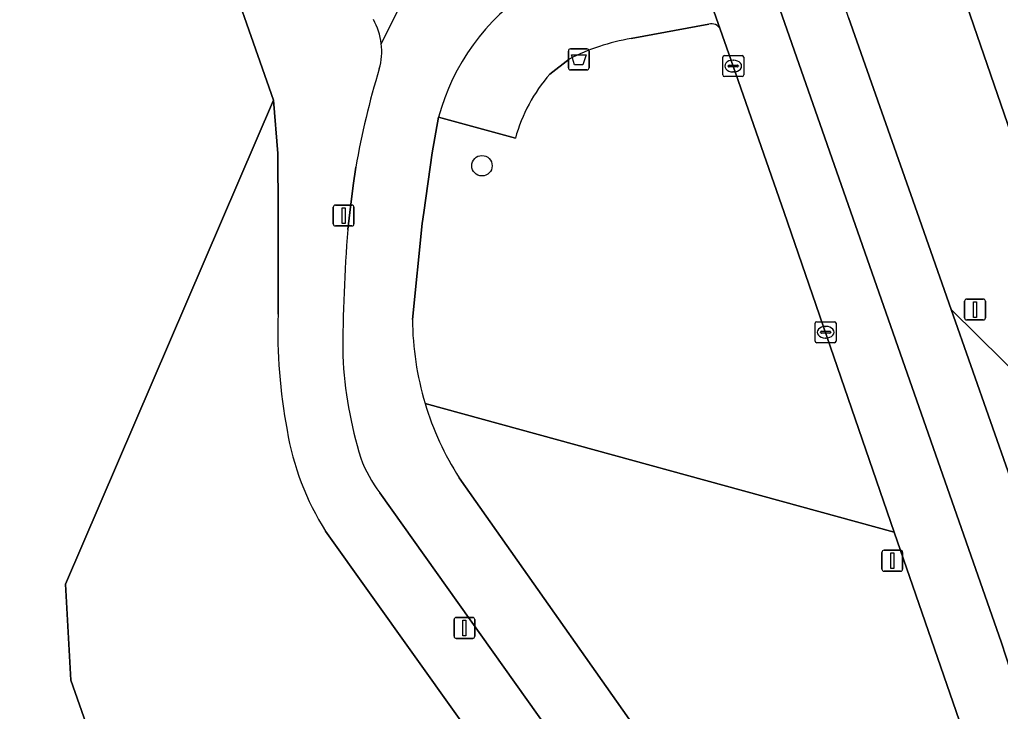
# Model space of a CAD drawing. Extents: x 159817 to 160765, y 380688 to 381638.
# Drawn here: x 160506.97 to 160553.87, y 381476.15 to 381509.22 of the extents above; entities that cross this region are included whole.
import ezdxf

# ---------------------------------------------------------------- set-up
doc = ezdxf.new("R2010")
doc.units = 0
for name, color, linetype in [('IMGEO_Afvalbak', 7, 'Continuous'), ('IMGEO_Berm_groen', 7, 'Continuous'), ('IMGEO_Boom', 7, 'Continuous'), ('IMGEO_Erf', 7, 'Continuous'), ('IMGEO_Fietspad_gesloten', 7, 'Continuous'), ('IMGEO_Groenvoorziening', 7, 'Continuous'), ('IMGEO_Kolk', 7, 'Continuous'), ('IMGEO_Lichtmast', 7, 'Continuous'), ('IMGEO_Rijbaan_regionaal_gesloten', 7, 'Continuous'), ('IMGEO_Verkeersbordpaal', 7, 'Continuous'), ('IMGEO_Voetpad_open', 7, 'Continuous')]:
    doc.layers.add(name, color=color, linetype=linetype)

msp = doc.modelspace()

# ---------------------------------------------------------------- linework, layer by layer
at = {"layer": 'IMGEO_Afvalbak'}
for p, q in [((160533.214, 381506.922), (160533.214, 381507.722)), ((160533.214, 381507.722), (160533.214, 381506.922)), ((160533.314, 381507.822), (160534.104, 381507.822)), ((160534.104, 381507.822), (160533.314, 381507.822)), ((160534.204, 381507.722), (160534.204, 381506.922)), ((160534.204, 381506.922), (160534.204, 381507.722)), ((160534.104, 381506.822), (160533.314, 381506.822)), ((160533.314, 381506.822), (160534.104, 381506.822))]:
    msp.add_line(p, q, dxfattribs=at)
msp.add_lwpolyline([(160533.357, 381507.536), (160534.061, 381507.536), (160533.912, 381507.066), (160533.506, 381507.066), (160533.357, 381507.536)], dxfattribs=at)
for centre, start, end in [((160533.314, 381507.722), 90, 180), ((160533.314, 381507.722), 90, 180), ((160534.104, 381507.722), 0, 90), ((160534.104, 381507.722), 360, 90), ((160533.314, 381506.922), 180, 270), ((160533.314, 381506.922), 180, 270), ((160534.104, 381506.922), 270, 0), ((160534.104, 381506.922), 270, 0)]:
    msp.add_arc(centre, 0.1, start, end, dxfattribs=at)
at = {"layer": 'IMGEO_Berm_groen'}
for points in [[(160555.684, 381500), (160552.11, 381510.38)], [(160539.933, 381509.01), (160536.219, 381508.321)], [(160546.61, 381509.322), (160549.886, 381500), (160551.516, 381495.361), (160560.243, 381486.76), (160555.684, 381500)], [(160541.1, 381507.004), (160540.481, 381508.765)], [(160533.248, 381507.339), (160532.33, 381506.623)], [(160526.362, 381490.877), (160548.801, 381484.72), (160543.536, 381500), (160541.1, 381507.004)], [(160530.68, 381503.557), (160527.011, 381504.56), (160526.706, 381502.849), (160526.3, 381500), (160526.225, 381499.475), (160525.757, 381494.884)], [(160563.567, 381477.108), (160560.243, 381486.76), (160551.516, 381495.361), (160556.218, 381481.978)], [(160552.201, 381474.854), (160548.801, 381484.72), (160526.362, 381490.877)], [(160527.988, 381487.321), (160549.196, 381457.23)]]:
    msp.add_lwpolyline(points, dxfattribs=at)
for centre, radius, start, end in [((160540.064, 381508.568), 0.461, 25.3103, 106.5128), ((160537.967, 381498.047), 10.421, 99.6558, 116.9246), ((160538.212, 381501.48), 7.813, 138.8385, 164.5867), ((160540.073, 381494.996), 14.316, 180.4494, 196.7225), ((160540.061, 381494.991), 14.304, 196.7167, 212.4283)]:
    msp.add_arc(centre, radius, start, end, dxfattribs=at)
at = {"layer": 'IMGEO_Boom'}
msp.add_circle((160529.082, 381502.239), 0.489, dxfattribs=at)
at = {"layer": 'IMGEO_Erf'}
for points in [[(160509.414, 381477.646), (160509.167, 381482.231), (160519.111, 381505.366), (160516.22, 381513.607)], [(160492.287, 381442.441), (160500, 381442.293), (160522.002, 381441.87), (160509.414, 381477.646)]]:
    msp.add_lwpolyline(points, dxfattribs=at)
at = {"layer": 'IMGEO_Fietspad_gesloten'}
for points in [[(160524.266, 381508.075), (160526.117, 381511.773), (160525.639, 381511.61)], [(160526.117, 381511.773), (160524.266, 381508.075)], [(160525.757, 381494.884), (160526.225, 381499.475), (160526.3, 381500), (160526.706, 381502.849), (160527.011, 381504.56)], [(160523.049, 381502.172), (160522.924, 381501.296), (160522.768, 381500), (160522.67, 381499.183)], [(160549.196, 381457.23), (160527.988, 381487.321)], [(160524.197, 381486.596), (160546.313, 381455.518)]]:
    msp.add_lwpolyline(points, dxfattribs=at)
for centre, radius, start, end in [((160537.206, 381501.833), 10.553, 123.1174, 165.0254), ((160521.212, 381507.713), 3.076, 6.7618, 29.4492), ((160521.22, 381507.706), 3.068, 344.1737, 6.9126), ((160561.102, 381495.557), 38.624, 162.9693, 170.138), ((160593.562, 381493.342), 71.133, 175.28956, 180.1535), ((160540.073, 381494.996), 14.316, 180.4494, 196.7225), ((160542.098, 381494.069), 19.69, 182.6731, 197.1691), ((160540.061, 381494.991), 14.304, 196.7167, 212.4283), ((160529.59, 381490.634), 6.737, 200.6607, 216.8257)]:
    msp.add_arc(centre, radius, start, end, dxfattribs=at)
at = {"layer": 'IMGEO_Groenvoorziening'}
for points in [[(160519.335, 381495.135), (160519.332, 381500), (160519.321, 381502.818), (160519.111, 381505.366), (160509.167, 381482.231), (160509.414, 381477.646), (160522.002, 381441.87), (160542.166, 381441.483)], [(160542.563, 381455.401), (160521.603, 381484.759)]]:
    msp.add_lwpolyline(points, dxfattribs=at)
for centre, radius, start, end in [((160544.787, 381494.302), 25.466, 178.1258, 190.6495), ((160532.922, 381491.842), 13.353, 189.6817, 212.0341)]:
    msp.add_arc(centre, radius, start, end, dxfattribs=at)
at = {"layer": 'IMGEO_Kolk'}
for p, q in [((160540.599, 381506.578), (160540.599, 381507.43)), ((160540.674, 381507.504), (160541.526, 381507.504)), ((160541.087, 381507.284), (160541.112, 381507.284)), ((160541.6, 381507.43), (160541.6, 381506.578)), ((160540.858, 381506.998), (160540.858, 381507.01)), ((160541.296, 381506.961), (160540.898, 381506.961)), ((160540.901, 381507.047), (160541.299, 381507.047)), ((160541.11, 381506.724), (160541.085, 381506.724)), ((160541.342, 381507.01), (160541.342, 381506.998)), ((160541.526, 381506.504), (160540.674, 381506.504)), ((160545.017, 381493.853), (160545.017, 381494.705)), ((160545.092, 381494.779), (160545.944, 381494.779)), ((160545.505, 381494.559), (160545.53, 381494.559)), ((160546.018, 381494.705), (160546.018, 381493.853)), ((160545.276, 381494.273), (160545.276, 381494.285)), ((160545.714, 381494.236), (160545.316, 381494.236)), ((160545.319, 381494.322), (160545.717, 381494.322)), ((160545.528, 381493.999), (160545.503, 381493.999)), ((160545.76, 381494.285), (160545.76, 381494.273)), ((160545.944, 381493.779), (160545.092, 381493.779))]:
    msp.add_line(p, q, dxfattribs=at)
for points in [[(160540.599, 381506.578), (160540.599, 381507.43)], [(160540.674, 381507.504), (160541.526, 381507.504)], [(160541.6, 381507.43), (160541.6, 381506.578)], [(160541.526, 381506.504), (160540.674, 381506.504)], [(160545.017, 381493.853), (160545.017, 381494.705)], [(160545.092, 381494.779), (160545.944, 381494.779)], [(160546.018, 381494.705), (160546.018, 381493.853)], [(160545.944, 381493.779), (160545.092, 381493.779)]]:
    msp.add_lwpolyline(points, dxfattribs=at)
for centre, radius, start, end in [((160540.676, 381507.428), 0.0765, 91.552, 178.448), ((160540.676, 381507.428), 0.0765, 91.552, 178.448), ((160541.524, 381507.428), 0.0765, 1.552, 88.448), ((160541.524, 381507.428), 0.0765, 1.552, 88.448), ((160540.898, 381507.007), 0.0403, 85.8775, 175.7526), ((160540.895, 381506.997), 0.0366, 178.938, 274.7102), ((160541.299, 381507.004), 0.043, 264.8664, 352.4533), ((160541.303, 381507.009), 0.0386, 1.7309, 96.639), ((160540.676, 381506.58), 0.0765, 181.552, 268.448), ((160540.676, 381506.58), 0.0765, 181.552, 268.448), ((160541.524, 381506.58), 0.0765, 271.552, 358.448), ((160541.524, 381506.58), 0.0765, 271.552, 358.448), ((160545.094, 381494.703), 0.0765, 91.552, 178.448), ((160545.094, 381494.703), 0.0765, 91.552, 178.448), ((160545.942, 381494.703), 0.0765, 1.552, 88.448), ((160545.942, 381494.703), 0.0765, 1.552, 88.448), ((160545.316, 381494.282), 0.0403, 85.8775, 175.7526), ((160545.313, 381494.272), 0.0366, 178.938, 274.7102), ((160545.717, 381494.279), 0.043, 264.8664, 352.4533), ((160545.721, 381494.284), 0.0386, 1.7309, 96.639), ((160545.094, 381493.855), 0.0765, 181.552, 268.448), ((160545.094, 381493.855), 0.0765, 181.552, 268.448), ((160545.942, 381493.855), 0.0765, 271.552, 358.448), ((160545.942, 381493.855), 0.0765, 271.552, 358.448)]:
    msp.add_arc(centre, radius, start, end, dxfattribs=at)
for centre, major_axis, ratio, start_param, end_param in [((160541.086, 381507.004), (-0.387, 0.002), 0.722429, 4.712389, 7.853982), ((160541.111, 381507.004), (-0.39, 0.002), 0.717154, 1.570796, 4.712389), ((160545.504, 381494.279), (-0.387, 0.002), 0.722429, 4.712389, 7.853982), ((160545.529, 381494.279), (-0.39, 0.002), 0.717154, 1.570796, 4.712389)]:
    msp.add_ellipse(centre, major_axis=major_axis, ratio=ratio, start_param=start_param, end_param=end_param, dxfattribs=at)
at = {"layer": 'IMGEO_Lichtmast'}
for p, q in [((160521.972, 381499.458), (160521.972, 381500.258)), ((160521.972, 381500.258), (160521.972, 381499.458)), ((160522.072, 381500.358), (160522.862, 381500.358)), ((160522.862, 381500.358), (160522.072, 381500.358)), ((160522.962, 381500.258), (160522.962, 381499.458)), ((160522.962, 381499.458), (160522.962, 381500.258)), ((160522.862, 381499.358), (160522.072, 381499.358)), ((160522.072, 381499.358), (160522.862, 381499.358)), ((160548.21, 381482.95), (160548.21, 381483.75)), ((160548.21, 381483.75), (160548.21, 381482.95)), ((160548.31, 381483.85), (160549.1, 381483.85)), ((160549.1, 381483.85), (160548.31, 381483.85)), ((160549.2, 381483.75), (160549.2, 381482.95)), ((160549.2, 381482.95), (160549.2, 381483.75)), ((160549.1, 381482.85), (160548.31, 381482.85)), ((160548.31, 381482.85), (160549.1, 381482.85)), ((160527.748, 381479.74), (160527.748, 381480.54)), ((160527.748, 381480.54), (160527.748, 381479.74)), ((160527.848, 381480.64), (160528.638, 381480.64)), ((160528.638, 381480.64), (160527.848, 381480.64)), ((160528.738, 381480.54), (160528.738, 381479.74)), ((160528.738, 381479.74), (160528.738, 381480.54)), ((160528.638, 381479.64), (160527.848, 381479.64)), ((160527.848, 381479.64), (160528.638, 381479.64))]:
    msp.add_line(p, q, dxfattribs=at)
for points in [[(160522.392, 381500.233), (160522.542, 381500.233), (160522.542, 381499.483), (160522.392, 381499.483), (160522.392, 381500.233)], [(160548.63, 381483.725), (160548.78, 381483.725), (160548.78, 381482.975), (160548.63, 381482.975), (160548.63, 381483.725)], [(160528.168, 381480.515), (160528.318, 381480.515), (160528.318, 381479.765), (160528.168, 381479.765), (160528.168, 381480.515)]]:
    msp.add_lwpolyline(points, dxfattribs=at)
for centre, start, end in [((160522.072, 381500.258), 90, 180), ((160522.072, 381500.258), 90, 180), ((160522.862, 381500.258), 0, 90), ((160522.862, 381500.258), 360, 90), ((160522.072, 381499.458), 180, 270), ((160522.072, 381499.458), 180, 270), ((160522.862, 381499.458), 270, 0), ((160522.862, 381499.458), 270, 0), ((160548.31, 381483.75), 90, 180), ((160548.31, 381483.75), 90, 180), ((160549.1, 381483.75), 0, 90), ((160549.1, 381483.75), 360, 90), ((160548.31, 381482.95), 180, 270), ((160548.31, 381482.95), 180, 270), ((160549.1, 381482.95), 270, 0), ((160549.1, 381482.95), 270, 0), ((160527.848, 381480.54), 90, 180), ((160527.848, 381480.54), 90, 180), ((160528.638, 381480.54), 0, 90), ((160528.638, 381480.54), 360, 90), ((160527.848, 381479.74), 180, 270), ((160527.848, 381479.74), 180, 270), ((160528.638, 381479.74), 270, 0), ((160528.638, 381479.74), 270, 0)]:
    msp.add_arc(centre, 0.1, start, end, dxfattribs=at)
at = {"layer": 'IMGEO_Rijbaan_regionaal_gesloten'}
for points in [[(160553.886, 381514.584), (160550.819, 381514.148), (160552.11, 381510.38), (160555.684, 381500), (160560.243, 381486.76), (160563.567, 381477.108)], [(160556.218, 381481.978), (160551.516, 381495.361), (160549.886, 381500), (160546.61, 381509.322), (160545.221, 381513.364), (160542.207, 381512.934), (160553.927, 381479.42), (160555.787, 381473.689), (160557.943, 381466.212), (160558.973, 381462.361), (160559.957, 381458.401), (160561.633, 381450.766), (160562.395, 381446.923), (160563.044, 381442.966), (160563.672, 381439.14), (160564.246, 381435.25), (160564.819, 381431.36)], [(160542.207, 381512.934), (160539.169, 381512.5), (160540.481, 381508.765), (160541.1, 381507.004), (160543.536, 381500), (160548.801, 381484.72), (160552.201, 381474.854)], [(160564.985, 381378.219), (160565.696, 381385.754), (160566.526, 381402.451), (160565.893, 381419.508), (160565.57, 381423.498), (160565.2, 381427.376), (160564.819, 381431.36), (160564.246, 381435.25), (160563.672, 381439.14), (160563.044, 381442.966), (160562.395, 381446.923), (160561.633, 381450.766), (160559.957, 381458.401), (160558.973, 381462.361), (160557.943, 381466.212), (160555.787, 381473.689), (160553.927, 381479.42), (160542.207, 381512.934)]]:
    msp.add_lwpolyline(points, dxfattribs=at)
at = {"layer": 'IMGEO_Verkeersbordpaal'}
for p, q in [((160552.264, 381495.864), (160553.054, 381495.864)), ((160553.054, 381495.864), (160552.264, 381495.864)), ((160552.164, 381494.964), (160552.164, 381495.764)), ((160552.164, 381495.764), (160552.164, 381494.964)), ((160553.154, 381495.764), (160553.154, 381494.964)), ((160553.154, 381494.964), (160553.154, 381495.764)), ((160553.054, 381494.864), (160552.264, 381494.864)), ((160552.264, 381494.864), (160553.054, 381494.864))]:
    msp.add_line(p, q, dxfattribs=at)
msp.add_lwpolyline([(160552.584, 381495.739), (160552.734, 381495.739), (160552.734, 381494.989), (160552.584, 381494.989), (160552.584, 381495.739)], dxfattribs=at)
for centre, start, end in [((160552.264, 381495.764), 90, 180), ((160552.264, 381495.764), 90, 180), ((160553.054, 381495.764), 0, 90), ((160553.054, 381495.764), 360, 90), ((160552.264, 381494.964), 180, 270), ((160552.264, 381494.964), 180, 270), ((160553.054, 381494.964), 270, 0), ((160553.054, 381494.964), 270, 0)]:
    msp.add_arc(centre, 0.1, start, end, dxfattribs=at)
at = {"layer": 'IMGEO_Voetpad_open'}
for points in [[(160517.739, 381518.129), (160516.22, 381513.607), (160519.111, 381505.366), (160519.321, 381502.818), (160519.332, 381500), (160519.335, 381495.135)], [(160540.481, 381508.765), (160539.169, 381512.5), (160535.236, 381511.963)], [(160536.219, 381508.321), (160539.933, 381509.01)], [(160532.33, 381506.623), (160533.248, 381507.339)], [(160527.011, 381504.56), (160530.68, 381503.557)], [(160522.67, 381499.183), (160522.768, 381500), (160522.924, 381501.296), (160523.049, 381502.172)], [(160546.313, 381455.518), (160524.197, 381486.596)], [(160521.603, 381484.759), (160542.563, 381455.401)]]:
    msp.add_lwpolyline(points, dxfattribs=at)
for centre, radius, start, end in [((160537.206, 381501.833), 10.553, 123.1174, 165.0254), ((160521.212, 381507.713), 3.076, 6.7618, 29.4492), ((160540.064, 381508.568), 0.461, 25.3103, 106.5128), ((160521.22, 381507.706), 3.068, 344.1737, 6.9126), ((160537.967, 381498.047), 10.421, 99.6558, 116.9246), ((160561.102, 381495.557), 38.624, 162.9693, 170.138), ((160538.212, 381501.48), 7.813, 138.8385, 164.5867), ((160593.562, 381493.342), 71.133, 175.28956, 180.1535), ((160544.787, 381494.302), 25.466, 178.1258, 190.6495), ((160542.098, 381494.069), 19.69, 182.6731, 197.1691), ((160532.922, 381491.842), 13.353, 189.6817, 212.0341), ((160529.59, 381490.634), 6.737, 200.6607, 216.8257)]:
    msp.add_arc(centre, radius, start, end, dxfattribs=at)

doc.saveas('drawing.dxf')
